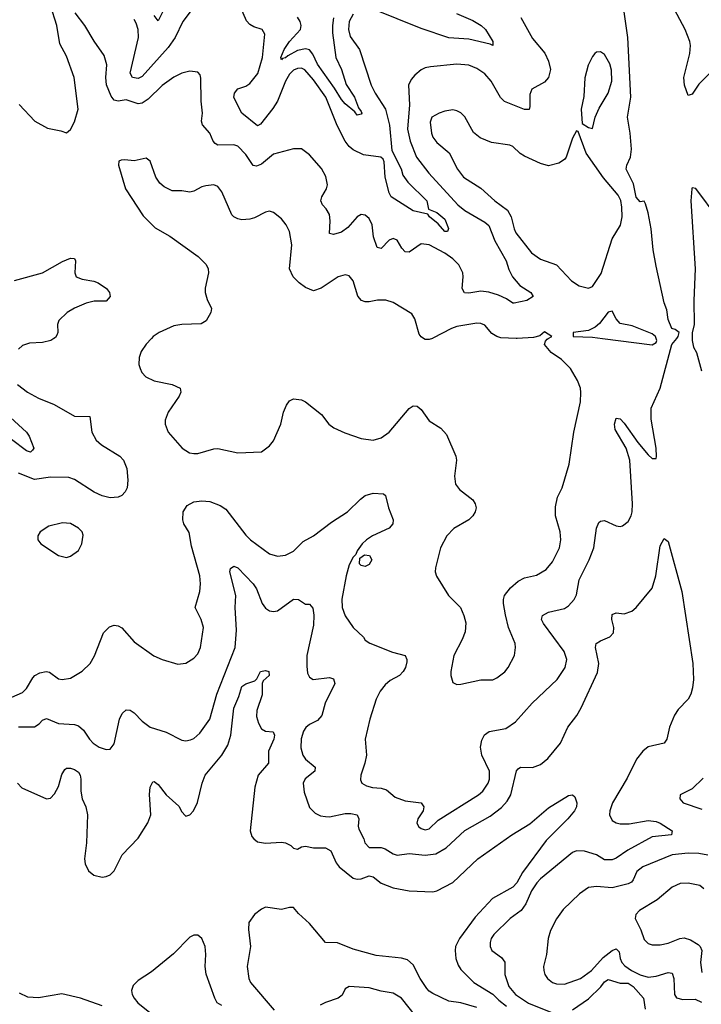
# Model space of a CAD drawing. Header units: inches. Extents: x 1682530 to 1839546, y 640742 to 791647.
# Tile 383 of 656: x 1751416 to 1754837, y 726660 to 731599. Entities that reach past the tile are written whole.
import ezdxf

# ---------------------------------------------------------------- set-up
doc = ezdxf.new("R2010")
doc.units = ezdxf.units.IN
doc.header["$MEASUREMENT"] = 0
doc.layers.add('B7752', color=7, linetype='Continuous')
doc.layers.add('B7753', color=7, linetype='Continuous')

msp = doc.modelspace()

# ---------------------------------------------------------------- linework, layer by layer
at = {"layer": 'B7752', "color": 5}
for points, elevation in [([(1751350, 728189), (1751430, 728224.6), (1751450, 728243.7), (1751481.6, 728298.4), (1751491.2, 728308.8), (1751516.9, 728323.1), (1751549, 728329), (1751565.8, 728325.8), (1751610, 728292.7), (1751628.7, 728288.7), (1751670, 728295.8), (1751728.8, 728331.2), (1751769.6, 728370), (1751791.9, 728408.1), (1751836.3, 728523.7), (1751865.7, 728554.3), (1751890, 728561.1), (1751910, 728558), (1751928, 728548), (1751990, 728478), (1752088.8, 728408.8), (1752130, 728390.4), (1752210, 728365.5), (1752250, 728370.6), (1752290, 728396.3), (1752310, 728418.8), (1752322.4, 728450), (1752337.4, 728550), (1752327.1, 728590), (1752296.9, 728650), (1752319.1, 728730), (1752322.3, 728770), (1752319.3, 728810), (1752278.1, 728958.1), (1752266.4, 729026.4), (1752239.3, 729070), (1752234.5, 729090), (1752235.8, 729130), (1752257, 729163), (1752290, 729180.9), (1752330, 729185.5), (1752370, 729181.5), (1752422.4, 729162.4), (1752450, 729143.1), (1752550, 729014), (1752573.7, 728990), (1752670, 728919.5), (1752710, 728908.8), (1752750, 728912.7), (1752790, 728932.7), (1752839.1, 728980.9), (1752890, 729010.3), (1752980.7, 729079.3), (1753061.6, 729130), (1753125.3, 729194.7), (1753150, 729212.7), (1753190, 729224.9), (1753241.1, 729221.1), (1753251.9, 729211.9), (1753266.9, 729150), (1753290.3, 729090), (1753289.1, 729070), (1753270, 729049.1), (1753186.4, 729010), (1753155.8, 728990), (1753134.4, 728970), (1753110, 728935.1), (1753103.1, 728916.9), (1753090, 728902.7), (1753070, 728865.1), (1753054, 728810), (1753032.3, 728692.3), (1753034.5, 728650), (1753048.6, 728608.6), (1753088.7, 728550), (1753141.4, 728501.4), (1753150, 728486), (1753172.3, 728472.3), (1753286.3, 728426.3), (1753350.2, 728410.2), (1753359.5, 728390), (1753358.5, 728378.5), (1753351.3, 728350), (1753340.3, 728330), (1753321.3, 728310), (1753275.6, 728284.4), (1753250, 728263), (1753224.9, 728230), (1753205.3, 728190), (1753173.4, 728090), (1753149, 727990), (1753156.1, 727910), (1753148.1, 727870), (1753127.9, 727810), (1753126.1, 727786.1), (1753132.7, 727770), (1753156.3, 727756.3), (1753187, 727747), (1753230, 727744.3), (1753256.7, 727736.7), (1753299.3, 727699.3), (1753350, 727681.5), (1753430.5, 727670), (1753444.2, 727650), (1753441.1, 727630), (1753413.4, 727590), (1753408.2, 727568.2), (1753418.4, 727550), (1753430, 727542.7), (1753450, 727535.6), (1753470, 727539.6), (1753515.9, 727584.1), (1753717.8, 727710), (1753739.4, 727730), (1753767.4, 727770), (1753774.3, 727790), (1753773, 727830), (1753735.5, 727910), (1753727.9, 727950), (1753735.6, 727984.4), (1753748.4, 728011.6), (1753772.2, 728027.8), (1753855.8, 728044.2), (1753903.7, 728076.3), (1753987.8, 728170), (1754113.5, 728290), (1754152.8, 728350), (1754160.9, 728390), (1754148.6, 728430), (1754044, 728570), (1754033.8, 728590), (1754039.8, 728610), (1754070, 728627.3), (1754150, 728644.9), (1754170, 728659.5), (1754197.7, 728690), (1754210, 728714.8), (1754224.2, 728790), (1754273.7, 728890), (1754297.5, 728950), (1754310.8, 729049.2), (1754322.4, 729077.6), (1754330, 729084.4), (1754350, 729087), (1754410, 729060.3), (1754430, 729056.4), (1754440.5, 729059.5), (1754470, 729082), (1754485.1, 729110), (1754489.7, 729130), (1754490.9, 729170), (1754477.7, 729390), (1754459.3, 729450), (1754403.9, 729543.9), (1754401, 729570), (1754410, 729599.5), (1754430, 729596.5), (1754450, 729575.2), (1754518, 729478), (1754570, 729417), (1754590, 729398.4), (1754610, 729398), (1754612, 729408), (1754609.8, 729450), (1754584.4, 729595.6), (1754585.1, 729650), (1754630, 729751), (1754688.7, 729970), (1754713.1, 730000)], 660), ([(1751587.3, 730000), (1751572.7, 729990), (1751530, 729980.3), (1751464.2, 729975.8), (1751430, 729964.2), (1751410, 729947)], 660), ([(1752076.5, 730000), (1752050, 729972), (1752025.4, 729934.6), (1752015.6, 729904.4), (1752014, 729870), (1752019.5, 729850), (1752029, 729829), (1752047.9, 729807.9), (1752090, 729787.4), (1752181, 729770), (1752221, 729750), (1752224, 729730), (1752216.3, 729710), (1752160.5, 729630), (1752145.5, 729590), (1752145.5, 729570), (1752161.6, 729530), (1752230.7, 729450), (1752267.1, 729427.1), (1752290, 729423.1), (1752310, 729423.1), (1752390, 729446.7), (1752410, 729448.4), (1752510, 729427), (1752630, 729431), (1752670, 729461), (1752690, 729486), (1752726, 729570), (1752740.5, 729630), (1752754.1, 729665.9), (1752770, 729687.7), (1752790, 729698), (1752830, 729692.4), (1752850, 729682.4), (1752930, 729619.1), (1752968, 729570), (1752991.7, 729551.7), (1753046.8, 729526.8), (1753130, 729498.9), (1753189.7, 729490.3), (1753230, 729502.4), (1753270, 729530.4), (1753370, 729648.2), (1753390, 729663), (1753410, 729660.5), (1753430, 729643), (1753470, 729586.4), (1753530, 729550.4), (1753558.4, 729518.4), (1753604.2, 729410), (1753607.2, 729390), (1753598, 729310), (1753603.7, 729270), (1753623, 729243), (1753690.4, 729190), (1753701.6, 729170), (1753706, 729150), (1753701.6, 729130), (1753690.4, 729110), (1753670.4, 729090), (1753594, 729046), (1753558.7, 729010), (1753527.3, 728950), (1753502, 728850), (1753500.7, 728830), (1753507.9, 728807.9), (1753568, 728710), (1753628, 728650), (1753645.5, 728610), (1753654.2, 728574.2), (1753651.9, 728528.1), (1753637.1, 728490), (1753594.9, 728410), (1753579, 728330), (1753578.9, 728310), (1753590, 728274.8), (1753610, 728263.8), (1753630, 728266.4), (1753730, 728288.4), (1753790, 728288.4), (1753810, 728297.1), (1753850, 728328.2), (1753867.3, 728350), (1753899.6, 728410), (1753904.2, 728450), (1753902.4, 728470), (1753869.7, 728550), (1753853.3, 728613.3), (1753843.1, 728670), (1753843.1, 728690), (1753849.7, 728710), (1753879.1, 728750), (1753917.9, 728782.1), (1753950, 728798.6), (1754010, 728812.6), (1754058.3, 728841.7), (1754090, 728879.5), (1754124.5, 728950), (1754130.8, 728990), (1754128.5, 729030), (1754105.1, 729110), (1754104.2, 729155.8), (1754115.4, 729204.6), (1754137.6, 729250), (1754173.6, 729370), (1754197.4, 729530), (1754230, 729682), (1754231.2, 729728.8), (1754229.7, 729750), (1754215.6, 729790), (1754180.4, 729850), (1754134.9, 729894.9), (1754082.4, 729930), (1754049.2, 729970), (1754054, 729986), (1754063.1, 729996.9), (1754068.6, 730000)], 680), ([(1753486.8, 730000), (1753470, 729994.8), (1753450, 729995.4), (1753442.6, 730000)], 680), ([(1753913.1, 730000), (1753910, 729999.8), (1753906.6, 730000)], 680), ([(1754340.8, 730000), (1754590, 729968.6), (1754610, 729979.5), (1754613.7, 729990), (1754610.5, 730000)], 680), ([(1754790.5, 730000), (1754790.2, 729990), (1754797, 729957), (1754812.6, 729930), (1754837.5, 729837.5)], 660), ([(1751404.2, 729770), (1751454.9, 729730), (1751510, 729700.7), (1751588.5, 729668.5), (1751690, 729610.2), (1751768.3, 729608.3), (1751776.9, 729530), (1751799.6, 729490), (1751826.1, 729466.1), (1751917.4, 729410), (1751936.5, 729390), (1751952.6, 729347.4), (1751957.7, 729290), (1751954.6, 729250), (1751944.4, 729230), (1751927.5, 729212.5), (1751910, 729204.2), (1751870, 729200.4), (1751830, 729210.9), (1751790, 729229), (1751690, 729292.4), (1751661.9, 729301.9), (1751570, 729304.6), (1751490, 729292.1), (1751410, 729324.6)], 660), ([(1751370, 729604.1), (1751450.3, 729530), (1751462.7, 729510), (1751486.4, 729450), (1751480.3, 729439.7), (1751470.1, 729429.9), (1751450, 729436.8), (1751373.8, 729493.8)], 640), ([(1751410, 728051.5), (1751490, 728051.4), (1751513.6, 728066.4), (1751530, 728085.4), (1751550, 728093.7), (1751610, 728069.2), (1751690, 728063.5), (1751710, 728057.3), (1751735.6, 728035.6), (1751765.7, 727990), (1751784.4, 727970), (1751814.8, 727950), (1751850, 727938.4), (1751870, 727939.3), (1751890, 727966.8), (1751917.2, 728090), (1751930, 728119.3), (1751950, 728136.4), (1751970, 728135.3), (1751990, 728121.7), (1752030, 728080.9), (1752070, 728050.3), (1752150, 728024.4), (1752230, 727985.3), (1752250, 727982), (1752273.6, 727986.4), (1752290, 727994), (1752320.5, 728019.5), (1752369.8, 728090), (1752404.3, 728215.7), (1752497.5, 728450), (1752503.3, 728536.7), (1752497.4, 728650), (1752500.5, 728710), (1752469.8, 728830.2), (1752473, 728847), (1752490, 728858.7), (1752510, 728850.2), (1752587.5, 728770), (1752603.5, 728743.5), (1752632.2, 728670), (1752650, 728646.5), (1752670, 728633.8), (1752690, 728630.2), (1752710, 728633.8), (1752790, 728692.6), (1752814.8, 728690), (1752850, 728667.7), (1752870, 728667.3), (1752886.4, 728646.4), (1752892.1, 728612.1), (1752890, 728562), (1752856.8, 728410), (1752856, 728356), (1752860.5, 728320.5), (1752870, 728300.3), (1752889.4, 728289.4), (1752970, 728298.6), (1752990, 728292.9), (1752997.2, 728270), (1752948.3, 728170), (1752931.6, 728108.4), (1752910, 728083.2), (1752870, 728063.2), (1752852.2, 728047.8), (1752839.8, 728030), (1752828.3, 727991.7), (1752827.4, 727947.4), (1752836.5, 727910), (1752850.1, 727890.1), (1752898, 727850), (1752896.9, 727830), (1752848.3, 727791.7), (1752838.9, 727770), (1752844.2, 727724.2), (1752870, 727647.6), (1752898.5, 727618.5), (1752926, 727606), (1752950, 727601.3), (1752970, 727600.8), (1753050, 727617.3), (1753077.7, 727617.7), (1753110.1, 727610.1), (1753117.4, 727590), (1753114.3, 727554.3), (1753118.3, 727538.3), (1753143.7, 727490), (1753147.2, 727470), (1753170, 727447.1), (1753230, 727446), (1753250, 727440.1), (1753290, 727414.6), (1753310, 727407.5), (1753370, 727415.9), (1753450, 727408.1), (1753505, 727415), (1753555.7, 727444.3), (1753650, 727531.8), (1753776.8, 727603.2), (1753833.3, 727646.7), (1753861.5, 727678.5), (1753880.5, 727710), (1753909.2, 727830.8), (1753918.2, 727841.8), (1753930, 727850.2), (1753990, 727848.1), (1754030, 727863.6), (1754066.3, 727893.7), (1754129.7, 727970), (1754167.3, 728050), (1754211.3, 728108.7), (1754233.4, 728146.6), (1754315.8, 728324.2), (1754322.2, 728370), (1754305.6, 728450), (1754309.7, 728470), (1754330, 728484), (1754377.1, 728502.9), (1754396.3, 728523.7), (1754397.7, 728550), (1754387.6, 728590), (1754390, 728614.8), (1754410, 728623.1), (1754450, 728618.9), (1754488.5, 728631.5), (1754509.7, 728650.3), (1754590, 728748.2), (1754608.9, 728810), (1754630, 728960.7), (1754650, 728996.3), (1754670, 728982), (1754738.7, 728730), (1754793.5, 728370), (1754797.6, 728290), (1754792.8, 728247.2), (1754784.1, 728215.9), (1754770, 728190.8), (1754720.9, 728139.1), (1754702, 728110), (1754677, 728050), (1754663.2, 727990), (1754650.4, 727970), (1754570, 727951.4), (1754542.6, 727930), (1754510.6, 727889.4), (1754465.3, 727794.7), (1754391.5, 727670), (1754377.1, 727630), (1754375.6, 727610), (1754390, 727582.4), (1754409.6, 727569.6), (1754430, 727564.8), (1754474.3, 727565.7), (1754570, 727581.7), (1754610, 727576.2), (1754630, 727568.4), (1754690.7, 727530), (1754687.7, 727510), (1754590, 727499.3), (1754467.3, 727432.7), (1754410, 727393.6), (1754390, 727385), (1754350, 727385.2), (1754310, 727409.9), (1754250, 727428.5), (1754210, 727430.6), (1754190, 727421.1), (1754030.2, 727290), (1754011.8, 727270), (1753983.7, 727230), (1753955.3, 727164.7), (1753933, 727130), (1753877.7, 727090), (1753795.3, 727010), (1753782.6, 726990), (1753777.4, 726970), (1753777.4, 726950), (1753785.3, 726930), (1753834.6, 726894.6), (1753850.9, 726870.9), (1753851, 726810), (1753871, 726750), (1753904.8, 726710), (1753970, 726665.3), (1754090, 726617.9)], 640), ([(1751405.2, 727770), (1751425.7, 727745.7), (1751550, 727690.3), (1751570, 727694.9), (1751590, 727716.4), (1751610, 727753), (1751627.1, 727812.9), (1751641.9, 727838.1), (1751650, 727844.9), (1751670, 727845.2), (1751690, 727838.5), (1751710, 727824.9), (1751719.3, 727810), (1751722.7, 727790), (1751723, 727730), (1751728.7, 727690), (1751748.2, 727650), (1751756.5, 727610), (1751750.2, 727469.8), (1751740.3, 727390), (1751743.9, 727363.9), (1751761.6, 727330), (1751788.3, 727308.3), (1751830, 727297.7), (1751850, 727301.3), (1751870, 727310.3), (1751889.7, 727330), (1751930.6, 727409.4), (1752010, 727493.4), (1752058.2, 727570), (1752073.8, 727610), (1752067.8, 727712.2), (1752071, 727749), (1752084.6, 727775.4), (1752090, 727778.4), (1752110, 727763.1), (1752150.2, 727710), (1752214.2, 727654.2), (1752230, 727624.9), (1752246.3, 727606.3), (1752250, 727603.8), (1752270, 727610.4), (1752288, 727630), (1752308.3, 727671.7), (1752331.1, 727770), (1752346.7, 727810), (1752430, 727910.2), (1752460.1, 727959.9), (1752475.3, 728010), (1752490, 728146), (1752515.2, 728204.8), (1752530, 728254.9), (1752550, 728268), (1752596.6, 728283.4), (1752606.6, 728293.4), (1752624, 728330), (1752650, 728335.3), (1752666, 728330), (1752667.7, 728310), (1752638, 728282), (1752633.4, 728270), (1752631.8, 728211.8), (1752605.9, 728134.1), (1752604.3, 728104.3), (1752613.5, 728070), (1752630, 728042.7), (1752650, 728030.2), (1752687, 728027), (1752694.3, 728010), (1752691.4, 727990), (1752665.1, 727930), (1752664.7, 727870), (1752612, 727810), (1752596, 727750), (1752571.9, 727530), (1752581.3, 727501.3), (1752590, 727489.3), (1752610, 727475.5), (1752650, 727467.7), (1752730, 727472.6), (1752749.6, 727469.6), (1752777.2, 727457.2), (1752790, 727443.6), (1752810, 727437.7), (1752830, 727449.4), (1752850, 727452.5), (1752890, 727444.7), (1752950, 727444.8), (1752977.1, 727430), (1753003.5, 727370), (1753019.3, 727350), (1753090, 727293), (1753110, 727287.8), (1753130, 727290.2), (1753170, 727304.1), (1753190, 727298.8), (1753230, 727267), (1753290, 727244.6), (1753370, 727228.6), (1753490, 727223.6), (1753510, 727229.1), (1753590, 727270.2), (1753714.3, 727390), (1753885.1, 727510), (1753975.5, 727564.5), (1754070, 727645.3), (1754170, 727708), (1754190.6, 727710.6), (1754201.4, 727701.4), (1754211.3, 727670), (1754211, 727650), (1754201, 727630), (1754166.8, 727590), (1754057.8, 727482.2), (1753939.5, 727320.5), (1753910, 727268.7), (1753890, 727247.8), (1753789.1, 727190.9), (1753702.4, 727097.6), (1753622.6, 726990), (1753603.5, 726950), (1753600.5, 726930), (1753604.3, 726890), (1753616.6, 726856.6), (1753630, 726835.2), (1753694.7, 726770), (1753790, 726710.1), (1753820, 726680), (1753859, 726650)], 620), ([(1754845.2, 727794.8), (1754790, 727740.5), (1754730.7, 727710), (1754728.2, 727690), (1754745.5, 727670), (1754838.9, 727638.9)], 660), ([(1754870, 727408.5), (1754823.6, 727416.4), (1754770, 727418.2), (1754690, 727409.9), (1754542.7, 727350), (1754513.6, 727326.4), (1754495.3, 727284.7), (1754486.6, 727273.4), (1754470, 727264.1), (1754390, 727244.3), (1754310, 727251.8), (1754270, 727245.3), (1754225.4, 727214.6), (1754143.7, 727136.3), (1754110, 727088), (1754079.2, 727030), (1754068, 726990), (1754059.2, 726910), (1754044.9, 726850), (1754045.5, 726830), (1754051.6, 726810), (1754064.6, 726790), (1754090, 726769.2), (1754110, 726762), (1754150, 726761.8), (1754230, 726789.3), (1754285.3, 726830), (1754344.5, 726895.5), (1754390, 726929.5), (1754410, 726938), (1754423.6, 726923.6), (1754429, 726890), (1754438.1, 726870), (1754453.1, 726853.1), (1754486.5, 726830), (1754530, 726807.5), (1754570, 726796.8), (1754610, 726801), (1754670, 726819), (1754690, 726815.6), (1754699.5, 726790), (1754702.7, 726710), (1754712.3, 726692.3), (1754744.4, 726684.4), (1754805.4, 726685.4), (1754838, 726670)], 660), ([(1754850, 727239.8), (1754830, 727256.4), (1754770, 727268), (1754730, 727266.3), (1754690, 727247), (1754615.1, 727184.9), (1754527, 727130), (1754508.7, 727110), (1754504.2, 727090), (1754533.2, 727033.2), (1754550, 726985.5), (1754570, 726964.2), (1754590, 726957.7), (1754630, 726958.2), (1754670, 726966.8), (1754729.2, 726990.8), (1754750, 726992.9), (1754782.9, 726982.9), (1754820.1, 726960.1), (1754830.2, 726950), (1754839.2, 726930), (1754832.1, 726870), (1754840.1, 726820.1)], 680), ([(1753710, 726643.7), (1753630, 726667.6), (1753570, 726676.3), (1753490, 726713.8), (1753470, 726726.1), (1753459, 726739), (1753425.2, 726790), (1753390, 726858.5), (1753362.8, 726882.8), (1753331.2, 726891.2), (1753204.9, 726904.9), (1753090, 726936.9), (1753010, 726968.5), (1752950, 726969.8), (1752870, 727065.6), (1752815.1, 727115.1), (1752790, 727145.6), (1752770, 727145.4), (1752730, 727135), (1752650, 727147.1), (1752630, 727137.9), (1752594, 727110), (1752566.2, 727070), (1752564.1, 727035.9), (1752573.8, 726950), (1752557.8, 726850), (1752565.6, 726790), (1752574.5, 726770), (1752693.1, 726630)], 620), ([(1752430, 726653.9), (1752407.5, 726667.5), (1752394.6, 726690), (1752351.4, 726811.4), (1752346.8, 726850), (1752350.3, 726910), (1752347, 726950), (1752330.3, 726990), (1752310, 727006.4), (1752290, 727007.3), (1752270, 726997.1), (1752187.6, 726912.4), (1752076.7, 726823.3), (1752010, 726779.9), (1751985.4, 726754.6), (1751976.9, 726730), (1751979.6, 726710), (1751990, 726690.2), (1752008, 726668), (1752084.8, 726604.8)], 620), ([(1754190, 726632.5), (1754270, 726686.8), (1754331.9, 726748.1), (1754350, 726772.6), (1754370, 726784), (1754430, 726765.8), (1754470, 726765.9), (1754495.3, 726750), (1754545.7, 726690), (1754555.1, 726635.1)], 640), ([(1751830, 726651.9), (1751720.9, 726690), (1751627.9, 726712.1), (1751510, 726693.1), (1751456.6, 726696.6), (1751415.4, 726715.4)], 620), ([(1753402.3, 726602.3), (1753331.8, 726690), (1753290, 726716.5), (1753230, 726726.4), (1753170, 726742.6), (1753070, 726749.5), (1753050, 726737.2), (1753034.1, 726705.9), (1753014, 726690), (1752950, 726669.7), (1752924.2, 726655.8)], 640)]:
    msp.add_lwpolyline(points, dxfattribs=dict(at, elevation=elevation))
for points, elevation in [([(1751630, 729075.1), (1751562.3, 729057.7), (1751518.8, 729030), (1751506, 729010), (1751506, 728990), (1751521, 728970), (1751610, 728910.8), (1751650, 728900.7), (1751670, 728907.3), (1751710, 728937.3), (1751727, 728970), (1751733.8, 729013.8), (1751729.2, 729030), (1751710, 729049.2), (1751670, 729071.8)], 680), ([(1753150, 728855.8), (1753130, 728861.6), (1753121.6, 728870), (1753122.4, 728897.6), (1753145.8, 728914.2), (1753171.5, 728911.5), (1753183.1, 728890), (1753170, 728866)], 660)]:
    msp.add_lwpolyline(points, close=True, dxfattribs=dict(at, elevation=elevation))
at = {"layer": 'B7753', "color": 5}
for points, elevation in [([(1751413, 731173), (1751490.8, 731090), (1751555.6, 731055.6), (1751622, 731042), (1751650, 731031), (1751671.4, 731048.6), (1751690, 731086), (1751709.6, 731150), (1751688.7, 731310), (1751650, 731417), (1751617.7, 731477.7), (1751602.1, 731570), (1751569.9, 731669.9)], 680), ([(1752301.3, 731678.7), (1752234.5, 731590), (1752196.4, 731510), (1752160.5, 731459.5), (1752030, 731313.7), (1752010, 731304.1), (1751982, 731310), (1751970.9, 731330.9), (1752012.2, 731510), (1752011, 731550), (1752001, 731581), (1751990, 731600.9)], 640), ([(1752142.8, 731657.2), (1752110, 731593.6), (1752090, 731619.8)], 620), ([(1753090, 731626.3), (1753069.6, 731590), (1753065.4, 731550), (1753074.6, 731514.6), (1753120.7, 731450), (1753179.8, 731270), (1753199.4, 731230), (1753251.4, 731150), (1753272.5, 731070), (1753283.8, 730943.8), (1753330, 730851.8), (1753339.2, 730819.2), (1753364, 730784), (1753459.7, 730690), (1753467.9, 730647.9), (1753510, 730631.9), (1753550, 730598), (1753567.7, 730552.3), (1753563.6, 730536.4), (1753550, 730536.9), (1753515.4, 730575.4), (1753472.8, 730610), (1753463.8, 730623.8), (1753390, 730640.7), (1753280.4, 730710), (1753269.9, 730729.9), (1753249.6, 730810), (1753245.6, 730885.6), (1753239.5, 730899.5), (1753228.7, 730910), (1753142, 730922), (1753090, 730945.6), (1753070, 730963.5), (1753050, 730989.8), (1753009.1, 731069.1), (1752951.6, 731210), (1752890, 731297.6), (1752847.2, 731347.2), (1752830, 731356.1), (1752810, 731355), (1752790, 731345.3), (1752770, 731326.5), (1752749.7, 731290), (1752710, 731189.8), (1752686.9, 731153.1), (1752624.8, 731075.2), (1752610, 731066.2), (1752530.9, 731130), (1752490, 731209.6), (1752494, 731230), (1752510, 731252.1), (1752550, 731265.4), (1752570, 731278.8), (1752611.1, 731330), (1752634.7, 731410), (1752646, 731526), (1752633.2, 731550), (1752590, 731563.1), (1752570, 731575.1), (1752554.2, 731594.2), (1752520.3, 731670)], 640), ([(1753607.2, 731630), (1753690, 731594.4), (1753731.1, 731570), (1753753.9, 731550), (1753790.2, 731490), (1753790, 731469.6), (1753776.6, 731476.6), (1753670, 731501.6), (1753570, 731508.2), (1753430, 731555.2), (1753190, 731651.4)], 640), ([(1754713.1, 730000), (1754721.2, 730010), (1754726, 730030), (1754705.1, 730045.1), (1754688.4, 730050), (1754670, 730095.3), (1754663.8, 730143.8), (1754650, 730179), (1754610, 730362), (1754595.3, 730444.7), (1754584.4, 730550), (1754569.8, 730629.8), (1754556.2, 730676.2), (1754550, 730689.2), (1754530, 730686), (1754510, 730709), (1754496.4, 730776.4), (1754459.8, 730850), (1754463.1, 730870), (1754481.3, 730910), (1754486.7, 730950), (1754479.9, 731030), (1754465.9, 731110), (1754483.7, 731210), (1754467.2, 731510), (1754448.5, 731650)], 660), ([(1754910, 731361.4), (1754823.9, 731276.1), (1754790, 731225.1), (1754770, 731219.7), (1754752.2, 731270), (1754748.7, 731310), (1754779.3, 731430), (1754782.5, 731470), (1754778.8, 731490), (1754755.8, 731550), (1754702.1, 731650)], 640), ([(1753931.5, 731610), (1753990, 731504.9), (1754051.9, 731431.9), (1754070, 731390.5), (1754080.2, 731350), (1754070.2, 731310), (1754050, 731285.4), (1753985.7, 731250), (1753976.2, 731223.8), (1753976.3, 731163.7), (1753972.1, 731147.9), (1753950, 731148.9), (1753849.2, 731189.2), (1753828.6, 731208.6), (1753781.5, 731290), (1753750, 731327.7), (1753710, 731354.6), (1753670, 731370.7), (1753610, 731375.5), (1753476.9, 731363.1), (1753450, 731356.9), (1753430, 731347.6), (1753399, 731321), (1753381, 731299), (1753366.7, 731270), (1753371.3, 731171.3), (1753362.1, 731050), (1753374.8, 730990), (1753406.9, 730910), (1753469.6, 730829.6), (1753615.2, 730670), (1753650, 730642.3), (1753750, 730583.5), (1753770, 730566.3), (1753800.5, 730490), (1753857.2, 730390), (1753870, 730346.7), (1753889.1, 730309.1), (1753926.6, 730266.6), (1753980.3, 730230), (1753992.4, 730210), (1753960.7, 730190), (1753896.9, 730176.9), (1753890, 730176.9), (1753858.6, 730198.6), (1753818, 730218), (1753770, 730233.2), (1753730, 730238), (1753670, 730226.6), (1753648.9, 730228.9), (1753636.4, 730250), (1753642, 730310), (1753639.2, 730330), (1753618.9, 730370), (1753590, 730399), (1753550, 730428.1), (1753470, 730469), (1753430, 730475.3), (1753370, 730432.7), (1753350, 730435.1), (1753332.9, 730452.9), (1753310, 730493), (1753290, 730502.3), (1753270, 730492.5), (1753230, 730452.1), (1753210, 730456.3), (1753191.7, 730510), (1753184.8, 730570), (1753170, 730601.3), (1753150, 730618.7), (1753130, 730621.3), (1753110, 730611.1), (1753062.6, 730557.4), (1753030, 730532.6), (1752990, 730521.8), (1752970, 730527), (1752974.2, 730590), (1752970, 730622), (1752954.6, 730650), (1752935.9, 730670), (1752927.4, 730690), (1752932.6, 730710), (1752955.4, 730750), (1752959.9, 730770), (1752952.4, 730812.4), (1752930, 730852.8), (1752870, 730921.3), (1752830, 730951.8), (1752790, 730951.5), (1752690, 730924.2), (1752630, 730874.5), (1752603.8, 730863.8), (1752587.2, 730867.2), (1752550, 730922.6), (1752510, 730965.4), (1752490, 730971.6), (1752410, 730969.8), (1752397.3, 730977.3), (1752386.6, 730990), (1752369.7, 731030), (1752332.4, 731072.4), (1752328.8, 731090), (1752332.7, 731130), (1752327.1, 731190), (1752325.6, 731305.6), (1752322, 731322), (1752310, 731336), (1752270, 731341.3), (1752230, 731331), (1752190, 731310.8), (1752130, 731269.8), (1752060, 731200), (1752030, 731180.2), (1752010, 731176.9), (1751950, 731197.6), (1751910, 731190.5), (1751890, 731195.7), (1751875.1, 731215.1), (1751852, 731272), (1751847.7, 731310), (1751852.6, 731372.6), (1751840.4, 731420.4), (1751790, 731491.3), (1751743.1, 731570), (1751693.4, 731633.4)], 660), ([(1752991.3, 731608.7), (1752985.4, 731570), (1752985.9, 731534.1), (1753002.8, 731410), (1753030.1, 731350.1), (1753054.3, 731274.3), (1753095.6, 731210), (1753116.9, 731156.9), (1753130, 731138.4), (1753133.2, 731130), (1753130, 731124.8), (1753110, 731120.9), (1753097.6, 731137.6), (1753050, 731176.3), (1753030, 731198.5), (1752996, 731256), (1752910, 731376.6), (1752887, 731427), (1752870, 731448.2), (1752850, 731453.8), (1752810, 731444.1), (1752761.3, 731418.7), (1752750, 731408.4), (1752734.8, 731405.2), (1752730, 731398.4), (1752725.5, 731410), (1752742.2, 731450), (1752769.9, 731490), (1752824.4, 731550), (1752828.5, 731570), (1752823.8, 731590), (1752810, 731612.6)], 620), ([(1753442.6, 730000), (1753430, 730007.8), (1753421.2, 730021.2), (1753398.5, 730098.5), (1753384.2, 730124.2), (1753290, 730180.7), (1753252.7, 730192.7), (1753211.7, 730191.7), (1753170, 730184), (1753150, 730184), (1753131, 730191), (1753113.1, 730213.1), (1753090, 730289.4), (1753070, 730313.6), (1753050, 730319.7), (1753014.8, 730310), (1752927.9, 730252.1), (1752890, 730239.4), (1752850, 730255.2), (1752818.9, 730278.9), (1752788.2, 730310), (1752769.8, 730350), (1752781.4, 730470), (1752770, 730537.2), (1752753, 730570), (1752730, 730599.5), (1752690, 730632.7), (1752670, 730638), (1752650, 730634.5), (1752594, 730606), (1752570, 730598.7), (1752530, 730595.8), (1752510, 730599.8), (1752490, 730609.7), (1752481, 730621), (1752430, 730735.1), (1752410, 730763), (1752390, 730770.8), (1752350, 730766), (1752330, 730761.4), (1752290, 730739.3), (1752270, 730734), (1752230, 730740.9), (1752181.4, 730741.4), (1752141.4, 730761.4), (1752119.7, 730779.7), (1752098.7, 730810), (1752070, 730889), (1752050, 730905.2), (1751990, 730892), (1751944, 730896), (1751924.7, 730895.3), (1751914, 730890), (1751911.3, 730870), (1751946, 730750), (1752034.8, 730614.8), (1752095.9, 730555.9), (1752170, 730512.7), (1752311, 730411), (1752351.1, 730371.1), (1752361.3, 730350), (1752363.1, 730330), (1752347.1, 730252.9), (1752346.4, 730230), (1752355.8, 730195.8), (1752377.6, 730150), (1752375.3, 730130), (1752351.2, 730088.8), (1752326.5, 730073.5), (1752230, 730070.8), (1752190, 730062.7), (1752115.5, 730030), (1752086, 730010), (1752076.5, 730000)], 680), ([(1754921.2, 730601.2), (1754810, 730751.6), (1754790, 730755.3), (1754788.5, 730751.5), (1754784.9, 730690), (1754806.4, 730350), (1754798.4, 730190), (1754800.4, 730070), (1754791.3, 730028.7), (1754790.5, 730000)], 660), ([(1751390, 730291.3), (1751530, 730329.1), (1751630, 730386.7), (1751670, 730402.4), (1751690, 730400.7), (1751696.4, 730390), (1751691.7, 730330), (1751699.3, 730310), (1751730, 730296.9), (1751787.7, 730287.7), (1751810, 730279.6), (1751851.3, 730250), (1751866.7, 730230), (1751869, 730210), (1751850, 730187.2), (1751790, 730186.4), (1751750, 730177.6), (1751690, 730152.6), (1751654.6, 730130), (1751611.8, 730090), (1751605.2, 730070), (1751606.5, 730030), (1751602.6, 730017.4), (1751594.9, 730005.1), (1751587.3, 730000)], 660), ([(1754610.5, 730000), (1754607.3, 730010), (1754590, 730023), (1754490, 730064), (1754430, 730075.3), (1754410, 730099), (1754390, 730137.2), (1754370, 730132.3), (1754324.9, 730075.1), (1754303.8, 730056.2), (1754270, 730040.9), (1754194, 730030), (1754194, 730010), (1754290, 730006.4), (1754340.8, 730000)], 680), ([(1753906.6, 730000), (1753830, 730004.1), (1753809.8, 730009.8), (1753784.7, 730024.7), (1753750, 730066.3), (1753730, 730075.3), (1753710, 730076.4), (1753610, 730059.8), (1753583, 730050), (1753490, 730001), (1753486.8, 730000)], 680), ([(1754068.6, 730000), (1754086, 730010), (1754050, 730033.2), (1754026, 730014), (1753995.2, 730004.8), (1753913.1, 730000)], 680)]:
    msp.add_lwpolyline(points, dxfattribs=dict(at, elevation=elevation))
at = {"layer": 'B7753', "color": 5, "elevation": 680}
for points in [[(1754330, 731437.2), (1754310, 731436), (1754302.8, 731430), (1754290, 731414), (1754269, 731371), (1754252.8, 731307.2), (1754246.3, 731213.7), (1754234, 731150), (1754238, 731078), (1754270, 731058), (1754290, 731054), (1754304.5, 731110), (1754324.7, 731155.3), (1754370, 731230.7), (1754386.9, 731290), (1754386.7, 731346.7), (1754378.2, 731378.2), (1754350, 731425.2)], [(1753590, 731146.3), (1753550, 731139.7), (1753520.7, 731130), (1753483.8, 731110), (1753475.1, 731084.9), (1753481.7, 731030), (1753490, 731009.1), (1753510, 730983.8), (1753570.8, 730930.8), (1753612.3, 730850), (1753643.8, 730810), (1753730, 730754.2), (1753800.9, 730690), (1753864.4, 730644.4), (1753883, 730610), (1753897.1, 730550), (1753906.2, 730530), (1753984.7, 730430), (1754030, 730398), (1754110.2, 730370.2), (1754184.9, 730290), (1754223.8, 730263.8), (1754270, 730252.4), (1754290, 730260.9), (1754333.6, 730326.4), (1754390, 730500.7), (1754431.3, 730568.7), (1754439, 730610), (1754438, 730658), (1754432.5, 730692.5), (1754418.9, 730718.9), (1754345.5, 730805.5), (1754258, 730930), (1754218, 731038), (1754210, 731042), (1754190, 731005.2), (1754158.2, 730910), (1754150, 730897.4), (1754121.3, 730878.7), (1754070, 730866.8), (1754030, 730878.2), (1753950, 730914.8), (1753928.3, 730928.3), (1753890, 730963.5), (1753876, 730970), (1753783.9, 730983.9), (1753726.4, 731006.4), (1753692.8, 731032.8), (1753650, 731111.8), (1753630, 731131.6), (1753610, 731142.4)]]:
    msp.add_lwpolyline(points, close=True, dxfattribs=at)

doc.saveas('drawing.dxf')
